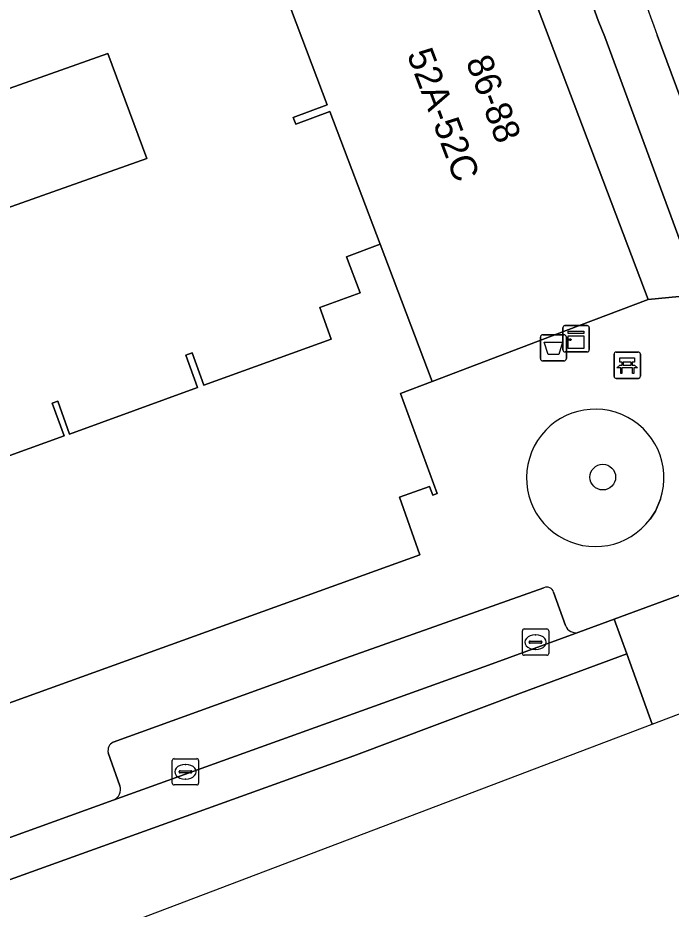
# Model space of a CAD drawing. Extents: x 159371 to 159986, y 382987 to 383597.
# Drawn here: x 159731.37 to 159756.22, y 383131.92 to 383165.82 of the extents above; entities that cross this region are included whole.
import ezdxf

# ---------------------------------------------------------------- set-up
doc = ezdxf.new("R2010")
doc.units = 0
for name, color, linetype in [('IMGEO_Afvalbak', 7, 'Continuous'), ('IMGEO_Bank', 7, 'Continuous'), ('IMGEO_Boom', 7, 'Continuous'), ('IMGEO_Erf', 7, 'Continuous'), ('IMGEO_Groenvoorziening', 7, 'Continuous'), ('IMGEO_Kast', 7, 'Continuous'), ('IMGEO_Kolk', 7, 'Continuous'), ('IMGEO_Pand', 7, 'Continuous'), ('IMGEO_Pand_nummerreeks', 7, 'Continuous'), ('IMGEO_Parkeervlak_gesloten', 7, 'Continuous'), ('IMGEO_Parkeervlak_open', 7, 'Continuous'), ('IMGEO_Rijbaan_lokaal_gesloten', 7, 'Continuous'), ('IMGEO_Rijbaan_lokaal_open', 7, 'Continuous'), ('IMGEO_Voetpad_open', 7, 'Continuous')]:
    doc.layers.add(name, color=color, linetype=linetype)

msp = doc.modelspace()

# ---------------------------------------------------------------- linework, layer by layer
at = {"layer": 'IMGEO_Afvalbak'}
for p, q in [((159751.241, 383152.872), (159751.241, 383153.672)), ((159751.241, 383153.672), (159751.241, 383152.872)), ((159751.341, 383153.772), (159752.131, 383153.772)), ((159752.131, 383153.772), (159751.341, 383153.772)), ((159752.231, 383153.672), (159752.231, 383152.872)), ((159752.231, 383152.872), (159752.231, 383153.672)), ((159752.131, 383152.772), (159751.341, 383152.772)), ((159751.341, 383152.772), (159752.131, 383152.772))]:
    msp.add_line(p, q, dxfattribs=at)
msp.add_lwpolyline([(159751.384, 383153.486), (159752.088, 383153.486), (159751.939, 383153.016), (159751.533, 383153.016), (159751.384, 383153.486)], dxfattribs=at)
for centre, start, end in [((159751.341, 383153.672), 90, 180), ((159751.341, 383153.672), 90, 180), ((159752.131, 383153.672), 0, 90), ((159752.131, 383153.672), 360, 90), ((159751.341, 383152.872), 180, 270), ((159751.341, 383152.872), 180, 270), ((159752.131, 383152.872), 270, 0), ((159752.131, 383152.872), 270, 0)]:
    msp.add_arc(centre, 0.1, start, end, dxfattribs=at)
at = {"layer": 'IMGEO_Bank'}
for p, q in [((159754.044, 383152.185), (159754.044, 383153.026)), ((159754.044, 383153.026), (159754.044, 383152.185)), ((159754.119, 383153.11), (159754.96, 383153.11)), ((159754.96, 383153.11), (159754.119, 383153.11)), ((159755.044, 383153.035), (159755.044, 383152.194)), ((159755.044, 383152.194), (159755.044, 383153.035)), ((159754.353, 383152.616), (159754.353, 383152.722)), ((159754.397, 383152.722), (159754.397, 383152.616)), ((159754.685, 383152.728), (159754.403, 383152.728)), ((159754.403, 383152.61), (159754.685, 383152.61)), ((159754.691, 383152.616), (159754.691, 383152.722)), ((159754.735, 383152.722), (159754.735, 383152.616)), ((159754.741, 383152.508), (159754.348, 383152.508)), ((159754.969, 383152.11), (159754.128, 383152.11)), ((159754.128, 383152.11), (159754.969, 383152.11))]:
    msp.add_line(p, q, dxfattribs=at)
for points in [[(159754.291, 383152.508), (159754.149, 383152.508), (159754.261, 383152.61), (159754.347, 383152.61)], [(159754.347, 383152.728), (159754.261, 383152.728), (159754.261, 383152.889), (159754.824, 383152.889), (159754.824, 383152.728), (159754.741, 383152.728)], [(159754.741, 383152.61), (159754.824, 383152.61), (159754.936, 383152.508), (159754.797, 383152.508)], [(159754.341, 383152.501), (159754.341, 383152.294), (159754.298, 383152.294), (159754.298, 383152.501)], [(159754.791, 383152.501), (159754.791, 383152.294), (159754.747, 383152.294), (159754.747, 383152.501)]]:
    msp.add_lwpolyline(points, dxfattribs=at)
for centre, radius, start, end in [((159754.122, 383153.032), 0.0779, 92.4484, 184.2845), ((159754.122, 383153.032), 0.0779, 92.4484, 184.2845), ((159754.966, 383153.032), 0.0779, 2.4484, 94.2845), ((159754.966, 383153.032), 0.0779, 2.4484, 94.2845), ((159754.346, 383152.721), 0.00671, 2.8957, 87.1043), ((159754.346, 383152.617), 0.00671, 272.8957, 357.1043), ((159754.403, 383152.721), 0.00671, 92.8957, 177.1043), ((159754.403, 383152.617), 0.00671, 182.8957, 267.1043), ((159754.685, 383152.721), 0.00671, 2.8957, 87.1043), ((159754.685, 383152.617), 0.00671, 272.8957, 357.1043), ((159754.742, 383152.721), 0.00671, 92.8957, 177.1043), ((159754.742, 383152.617), 0.00671, 182.8957, 267.1043), ((159754.291, 383152.501), 0.00671, 2.8957, 87.1043), ((159754.348, 383152.501), 0.00671, 92.8957, 177.1043), ((159754.74, 383152.501), 0.00671, 2.8957, 87.1043), ((159754.797, 383152.501), 0.00671, 92.8957, 177.1043), ((159754.122, 383152.188), 0.0779, 182.4484, 274.2845), ((159754.122, 383152.188), 0.0779, 182.4484, 274.2845), ((159754.966, 383152.188), 0.0779, 272.4484, 4.2845), ((159754.966, 383152.188), 0.0779, 272.4484, 4.2845)]:
    msp.add_arc(centre, radius, start, end, dxfattribs=at)
at = {"layer": 'IMGEO_Boom'}
msp.add_circle((159753.615, 383148.354), 0.489, dxfattribs=at)
at = {"layer": 'IMGEO_Erf'}
for points in [[(159728.249, 383148.161), (159733.129, 383149.929), (159732.68, 383151.168), (159732.888, 383151.244), (159733.341, 383149.994), (159738.21, 383151.758), (159737.763, 383152.991), (159738.003, 383153.078), (159738.448, 383151.85), (159743.289, 383153.605), (159742.852, 383154.808), (159744.393, 383155.366), (159743.876, 383156.733), (159745.147, 383157.213), (159743.238, 383162.265), (159741.941, 383161.775), (159741.845, 383162.031), (159743.139, 383162.52), (159741.389, 383167.15)], [(159728.846, 383162.362), (159734.793, 383164.468), (159736.272, 383160.471), (159724.969, 383156.468)]]:
    msp.add_lwpolyline(points, dxfattribs=at)
at = {"layer": 'IMGEO_Groenvoorziening'}
msp.add_lwpolyline([(159755.417, 383146.756), (159755.617, 383147.063), (159755.813, 383147.517)], dxfattribs=at)
msp.add_arc((159753.329, 383148.326), 2.613, 341.9581, 323.0599, dxfattribs=at)
at = {"layer": 'IMGEO_Kast'}
for p, q in [((159752.1, 383153.193), (159752.1, 383154.034)), ((159752.1, 383154.034), (159752.1, 383153.193)), ((159752.175, 383154.118), (159753.016, 383154.118)), ((159753.016, 383154.118), (159752.175, 383154.118)), ((159753.1, 383154.043), (159753.1, 383153.202)), ((159753.1, 383153.202), (159753.1, 383154.043)), ((159753.025, 383153.118), (159752.184, 383153.118)), ((159752.184, 383153.118), (159753.025, 383153.118))]:
    msp.add_line(p, q, dxfattribs=at)
for points in [[(159752.295, 383153.908), (159752.895, 383153.908), (159752.895, 383153.823), (159752.295, 383153.823), (159752.295, 383153.908)], [(159752.295, 383153.733), (159752.895, 383153.733), (159752.895, 383153.244), (159752.295, 383153.244), (159752.295, 383153.733)]]:
    msp.add_lwpolyline(points, dxfattribs=at)
msp.add_circle((159752.379, 383153.582), 0.0377, dxfattribs=at)
for centre, start, end in [((159752.178, 383154.04), 92.4484, 184.2845), ((159752.178, 383154.04), 92.4484, 184.2845), ((159753.022, 383154.04), 2.4484, 94.2845), ((159753.022, 383154.04), 2.4484, 94.2845), ((159752.178, 383153.196), 182.4484, 274.2845), ((159752.178, 383153.196), 182.4484, 274.2845), ((159753.022, 383153.196), 272.4484, 4.2845), ((159753.022, 383153.196), 272.4484, 4.2845)]:
    msp.add_arc(centre, 0.0779, start, end, dxfattribs=at)
at = {"layer": 'IMGEO_Kolk'}
for p, q in [((159750.557, 383141.652), (159750.557, 383142.504)), ((159750.632, 383142.578), (159751.484, 383142.578)), ((159751.558, 383142.504), (159751.558, 383141.652)), ((159750.859, 383142.121), (159751.257, 383142.121)), ((159751.045, 383142.358), (159751.07, 383142.358)), ((159750.816, 383142.072), (159750.816, 383142.084)), ((159751.254, 383142.035), (159750.856, 383142.035)), ((159751.068, 383141.798), (159751.043, 383141.798)), ((159751.3, 383142.084), (159751.3, 383142.072)), ((159751.484, 383141.578), (159750.632, 383141.578)), ((159737.246, 383136.72), (159737.246, 383137.572)), ((159737.321, 383137.646), (159738.173, 383137.646)), ((159737.734, 383137.426), (159737.759, 383137.426)), ((159738.247, 383137.572), (159738.247, 383136.72)), ((159737.505, 383137.14), (159737.505, 383137.152)), ((159737.943, 383137.103), (159737.545, 383137.103)), ((159737.548, 383137.189), (159737.946, 383137.189)), ((159737.989, 383137.152), (159737.989, 383137.14)), ((159737.757, 383136.866), (159737.732, 383136.866)), ((159738.173, 383136.646), (159737.321, 383136.646))]:
    msp.add_line(p, q, dxfattribs=at)
for points in [[(159750.557, 383141.652), (159750.557, 383142.504)], [(159750.632, 383142.578), (159751.484, 383142.578)], [(159751.558, 383142.504), (159751.558, 383141.652)], [(159751.484, 383141.578), (159750.632, 383141.578)], [(159737.246, 383136.72), (159737.246, 383137.572)], [(159737.321, 383137.646), (159738.173, 383137.646)], [(159738.247, 383137.572), (159738.247, 383136.72)], [(159738.173, 383136.646), (159737.321, 383136.646)]]:
    msp.add_lwpolyline(points, dxfattribs=at)
for centre, radius, start, end in [((159750.634, 383142.502), 0.0765, 91.552, 178.448), ((159750.634, 383142.502), 0.0765, 91.552, 178.448), ((159751.482, 383142.502), 0.0765, 1.552, 88.448), ((159751.482, 383142.502), 0.0765, 1.552, 88.448), ((159750.856, 383142.081), 0.0403, 85.8775, 175.7526), ((159751.261, 383142.083), 0.0386, 1.7309, 96.639), ((159750.853, 383142.071), 0.0366, 178.938, 274.7102), ((159751.257, 383142.078), 0.043, 264.8664, 352.4533), ((159750.634, 383141.654), 0.0765, 181.552, 268.448), ((159750.634, 383141.654), 0.0765, 181.552, 268.448), ((159751.482, 383141.654), 0.0765, 271.552, 358.448), ((159751.482, 383141.654), 0.0765, 271.552, 358.448), ((159737.323, 383137.57), 0.0765, 91.552, 178.448), ((159737.323, 383137.57), 0.0765, 91.552, 178.448), ((159738.171, 383137.57), 0.0765, 1.552, 88.448), ((159738.171, 383137.57), 0.0765, 1.552, 88.448), ((159737.545, 383137.149), 0.0403, 85.8775, 175.7526), ((159737.542, 383137.139), 0.0366, 178.938, 274.7102), ((159737.946, 383137.146), 0.043, 264.8664, 352.4533), ((159737.95, 383137.151), 0.0386, 1.7309, 96.639), ((159737.323, 383136.722), 0.0765, 181.552, 268.448), ((159737.323, 383136.722), 0.0765, 181.552, 268.448), ((159738.171, 383136.722), 0.0765, 271.552, 358.448), ((159738.171, 383136.722), 0.0765, 271.552, 358.448)]:
    msp.add_arc(centre, radius, start, end, dxfattribs=at)
for centre, major_axis, ratio, start_param, end_param in [((159751.044, 383142.078), (-0.387, 0.002), 0.722429, 4.712389, 7.853982), ((159751.069, 383142.078), (-0.39, 0.002), 0.717154, 1.570796, 4.712389), ((159737.733, 383137.146), (-0.387, 0.002), 0.722429, 4.712389, 7.853982), ((159737.758, 383137.146), (-0.39, 0.002), 0.717154, 1.570796, 4.712389)]:
    msp.add_ellipse(centre, major_axis=major_axis, ratio=ratio, start_param=start_param, end_param=end_param, dxfattribs=at)
at = {"layer": 'IMGEO_Pand'}
for points in [[(159747.757, 383170.07), (159747.842, 383169.845), (159741.305, 383167.372), (159741.389, 383167.15), (159743.139, 383162.52), (159741.845, 383162.031), (159741.941, 383161.775), (159743.238, 383162.265), (159745.147, 383157.213), (159747.127, 383151.995), (159752.219, 383153.929), (159755.336, 383155.115), (159749.429, 383170.718)], [(159728.846, 383162.362), (159723.49, 383160.466), (159723.678, 383159.957), (159724.969, 383156.468), (159736.272, 383160.471), (159734.793, 383164.468)]]:
    msp.add_lwpolyline(points, close=True, dxfattribs=at)
msp.add_lwpolyline([(159714.513, 383133.801), (159746.655, 383145.405), (159745.882, 383147.587), (159747.032, 383147.994), (159747.149, 383147.673), (159747.314, 383147.733), (159745.927, 383151.539), (159747.127, 383151.995), (159745.147, 383157.213), (159743.876, 383156.733), (159744.393, 383155.366), (159742.852, 383154.808), (159743.289, 383153.605), (159738.448, 383151.85), (159738.003, 383153.078), (159737.763, 383152.991), (159738.21, 383151.758), (159733.341, 383149.994), (159732.888, 383151.244), (159732.68, 383151.168), (159733.129, 383149.929), (159728.249, 383148.161)], dxfattribs=at)
at = {"layer": 'IMGEO_Parkeervlak_gesloten'}
for points in [[(159736.293, 383213.942), (159745.316, 383190.077), (159749.57, 383178.811), (159750.077, 383177.582), (159750.314, 383176.957), (159750.543, 383176.285), (159750.771, 383175.546), (159751.009, 383174.703), (159751.537, 383172.704), (159752.03, 383170.856), (159752.746, 383167.948), (159752.973, 383167.121), (159753.2, 383166.395), (159753.44, 383165.727), (159753.697, 383165.105), (159757.306, 383155.298)], [(159760.218, 383152.951), (159755.689, 383165.165)]]:
    msp.add_lwpolyline(points, dxfattribs=at)
msp.add_arc((159799.79, 383181.993), 47.202, 193.667, 200.8858, dxfattribs=at)
at = {"layer": 'IMGEO_Parkeervlak_open'}
for points in [[(159751.376, 383144.149), (159743.828, 383141.463), (159734.993, 383138.27)], [(159752.201, 383142.712), (159751.746, 383143.975)], [(159749.408, 383141.252), (159752.704, 383142.453)], [(159734.999, 383136.062), (159749.408, 383141.252)], [(159734.81, 383137.872), (159735.254, 383136.619)]]:
    msp.add_lwpolyline(points, dxfattribs=at)
for centre, radius, start, end in [((159751.482, 383143.894), 0.276, 17.1236, 112.504), ((159752.585, 383142.839), 0.404, 198.3055, 287.2057), ((159735.145, 383137.959), 0.346, 116.0999, 194.5143), ((159734.825, 383136.478), 0.451, 292.6373, 18.1652)]:
    msp.add_arc(centre, radius, start, end, dxfattribs=at)
at = {"layer": 'IMGEO_Rijbaan_lokaal_gesloten'}
for points in [[(159755.689, 383165.165), (159760.218, 383152.951)], [(159744.149, 383137.754), (159750.483, 383140.138), (159754.536, 383141.637), (159754.054, 383142.952), (159752.704, 383142.453), (159749.408, 383141.252), (159734.999, 383136.062), (159722.708, 383131.636), (159716.523, 383129.402), (159711.254, 383127.474), (159707.898, 383126.277), (159690.763, 383120.054), (159685.995, 383118.056), (159684.873, 383117.488), (159679.87, 383114.377), (159667.189, 383106.051), (159665.082, 383104.689), (159663.88, 383104.103), (159662.097, 383102.907)], [(159710.189, 383125.473), (159720.256, 383129.159), (159744.149, 383137.754)]]:
    msp.add_lwpolyline(points, dxfattribs=at)
msp.add_arc((159799.79, 383181.993), 47.202, 193.667, 200.8858, dxfattribs=at)
at = {"layer": 'IMGEO_Rijbaan_lokaal_open'}
for points in [[(159755.499, 383138.964), (159767.963, 383143.697), (159782.186, 383149.098), (159782.678, 383149.411), (159781.672, 383151.437), (159778.448, 383150.096), (159774.791, 383148.642), (159774.148, 383150.271)], [(159757.112, 383144.082), (159755.248, 383143.393), (159754.054, 383142.952), (159754.536, 383141.637), (159755.499, 383138.964)], [(159755.499, 383138.964), (159754.536, 383141.637), (159750.483, 383140.138), (159744.149, 383137.754), (159720.256, 383129.159), (159710.189, 383125.473)], [(159713.146, 383122.881), (159755.499, 383138.964)]]:
    msp.add_lwpolyline(points, dxfattribs=at)
at = {"layer": 'IMGEO_Voetpad_open'}
for points in [[(159749.429, 383170.718), (159755.336, 383155.115), (159757.306, 383155.298), (159753.697, 383165.105), (159753.44, 383165.727), (159753.2, 383166.395)], [(159757.306, 383155.298), (159755.336, 383155.115), (159752.219, 383153.929), (159747.127, 383151.995), (159745.927, 383151.539), (159747.314, 383147.733), (159747.149, 383147.673), (159747.032, 383147.994), (159745.882, 383147.587), (159746.655, 383145.405), (159714.513, 383133.801), (159713.607, 383133.562), (159710.636, 383132.475), (159709.84, 383132.115), (159671.247, 383118.076), (159668.043, 383116.911)], [(159755.813, 383147.517), (159755.617, 383147.063), (159755.417, 383146.756)], [(159734.993, 383138.27), (159743.828, 383141.463), (159751.376, 383144.149)], [(159751.746, 383143.975), (159752.201, 383142.712)], [(159752.704, 383142.453), (159754.054, 383142.952), (159755.248, 383143.393), (159757.112, 383144.082)], [(159735.254, 383136.619), (159734.81, 383137.872)], [(159716.134, 383130.396), (159716.523, 383129.402), (159722.708, 383131.636), (159734.999, 383136.062)]]:
    msp.add_lwpolyline(points, dxfattribs=at)
for centre, radius, start, end in [((159753.329, 383148.326), 2.613, 341.9581, 323.0599), ((159751.482, 383143.894), 0.276, 17.1236, 112.504), ((159752.585, 383142.839), 0.404, 198.3055, 287.2057), ((159735.145, 383137.959), 0.346, 116.0999, 194.5143), ((159734.825, 383136.478), 0.451, 292.6373, 18.1652)]:
    msp.add_arc(centre, radius, start, end, dxfattribs=at)

# ---------------------------------------------------------------- texts
at = {"layer": 'IMGEO_Pand_nummerreeks'}
for s, p in [('52A-52C', (159746.156, 383164.439)), ('86-88', (159748.394, 383164.175))]:
    msp.add_text(s, height=1, rotation=290.695, dxfattribs=at).set_placement(p)

doc.saveas('drawing.dxf')
